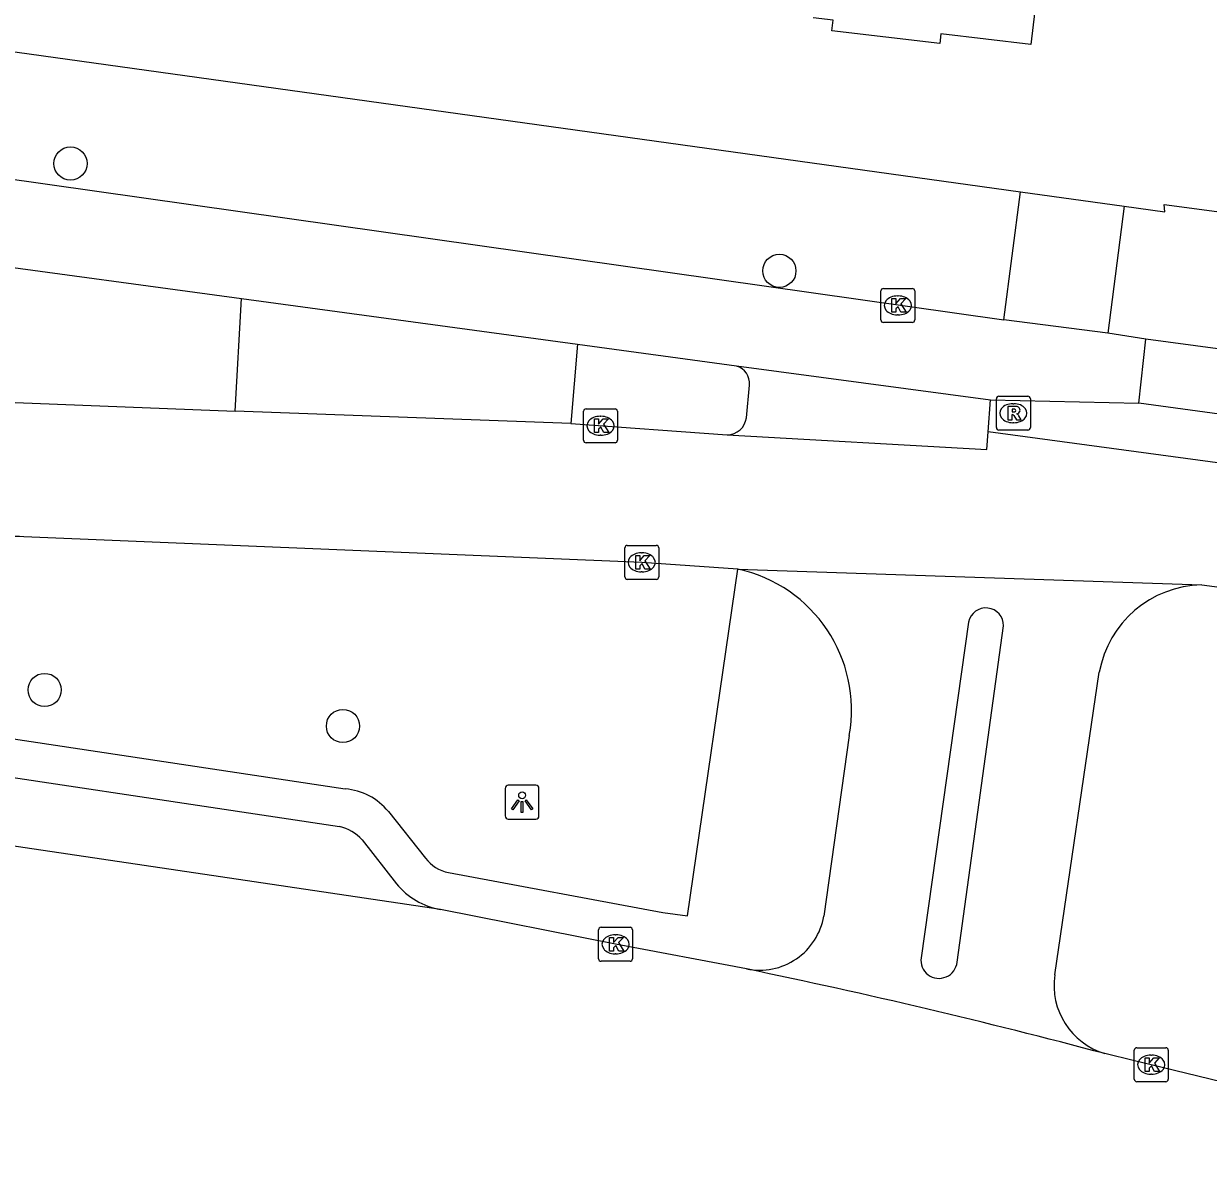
# Model space of a CAD drawing. Extents: x 161696 to 162377, y 380761 to 381673.
# Drawn here: x 161785.73 to 161820.63, y 380813.56 to 380846.95 of the extents above; entities that cross this region are included whole.
import ezdxf

# ---------------------------------------------------------------- set-up
doc = ezdxf.new("R2010")
doc.units = 0
for name, color, linetype in [('IMGEO_Boom', 7, 'Continuous'), ('IMGEO_Fietspad_gesloten', 7, 'Continuous'), ('IMGEO_Kolk', 7, 'Continuous'), ('IMGEO_Lichtpunt', 7, 'Continuous'), ('IMGEO_Pand', 7, 'Continuous'), ('IMGEO_Rijbaan_lokaal_gesloten', 7, 'Continuous'), ('IMGEO_Rijbaan_lokaal_open', 7, 'Continuous'), ('IMGEO_Rioolput', 7, 'Continuous'), ('IMGEO_Verkeerseiland_gesloten', 7, 'Continuous'), ('IMGEO_Voetpad_open', 7, 'Continuous')]:
    doc.layers.add(name, color=color, linetype=linetype)

msp = doc.modelspace()

# ---------------------------------------------------------------- linework, layer by layer
at = {"layer": 'IMGEO_Boom'}
for centre in [(161787.112, 380842.829), (161807.992, 380839.668), (161786.352, 380827.326), (161795.138, 380826.264)]:
    msp.add_circle(centre, 0.489, dxfattribs=at)
at = {"layer": 'IMGEO_Fietspad_gesloten'}
for points in [[(161727.211, 380850.651), (161728.707, 380850.417), (161814.608, 380838.224)], [(161784.037, 380839.954), (161792.152, 380838.855)], [(161817.665, 380837.832), (161814.608, 380838.224)], [(161818.781, 380837.656), (161817.665, 380837.832)], [(161818.579, 380835.777), (161818.781, 380837.656)], [(161802.042, 380837.514), (161806.73, 380836.867)], [(161806.73, 380836.867), (161814.207, 380835.87)]]:
    msp.add_lwpolyline(points, dxfattribs=at)
at = {"layer": 'IMGEO_Kolk'}
for p, q in [((161810.981, 380838.224), (161810.981, 380839.076)), ((161811.056, 380839.15), (161811.908, 380839.15)), ((161811.982, 380839.076), (161811.982, 380838.224)), ((161811.469, 380838.93), (161811.494, 380838.93)), ((161811.492, 380838.37), (161811.467, 380838.37)), ((161811.908, 380838.15), (161811.056, 380838.15)), ((161802.224, 380834.68), (161802.224, 380835.532)), ((161802.299, 380835.606), (161803.151, 380835.606)), ((161803.225, 380835.532), (161803.225, 380834.68)), ((161802.712, 380835.386), (161802.737, 380835.386)), ((161803.151, 380834.606), (161802.299, 380834.606)), ((161802.735, 380834.826), (161802.71, 380834.826)), ((161803.439, 380830.657), (161803.439, 380831.509)), ((161803.514, 380831.583), (161804.366, 380831.583)), ((161803.927, 380831.363), (161803.952, 380831.363)), ((161804.44, 380831.509), (161804.44, 380830.657)), ((161803.95, 380830.803), (161803.925, 380830.803)), ((161804.366, 380830.583), (161803.514, 380830.583)), ((161802.666, 380819.41), (161802.666, 380820.262)), ((161802.741, 380820.336), (161803.593, 380820.336)), ((161803.667, 380820.262), (161803.667, 380819.41)), ((161803.154, 380820.116), (161803.179, 380820.116)), ((161803.177, 380819.556), (161803.152, 380819.556)), ((161803.593, 380819.336), (161802.741, 380819.336)), ((161818.444, 380815.864), (161818.444, 380816.716)), ((161818.519, 380816.79), (161819.371, 380816.79)), ((161819.445, 380816.716), (161819.445, 380815.864)), ((161818.932, 380816.57), (161818.957, 380816.57)), ((161818.955, 380816.01), (161818.93, 380816.01)), ((161819.371, 380815.79), (161818.519, 380815.79))]:
    msp.add_line(p, q, dxfattribs=at)
for points in [[(161810.981, 380838.224), (161810.981, 380839.076)], [(161811.056, 380839.15), (161811.908, 380839.15)], [(161811.982, 380839.076), (161811.982, 380838.224)], [(161811.302, 380838.85), (161811.425, 380838.85), (161811.425, 380838.699), (161811.555, 380838.85), (161811.719, 380838.85), (161811.573, 380838.699), (161811.726, 380838.45), (161811.574, 380838.45), (161811.489, 380838.614), (161811.425, 380838.547), (161811.425, 380838.45), (161811.302, 380838.45), (161811.302, 380838.85)], [(161811.908, 380838.15), (161811.056, 380838.15)], [(161802.224, 380834.68), (161802.224, 380835.532)], [(161802.299, 380835.606), (161803.151, 380835.606)], [(161803.225, 380835.532), (161803.225, 380834.68)], [(161802.545, 380835.306), (161802.668, 380835.306), (161802.668, 380835.155), (161802.798, 380835.306), (161802.962, 380835.306), (161802.816, 380835.155), (161802.969, 380834.906), (161802.817, 380834.906), (161802.732, 380835.07), (161802.668, 380835.003), (161802.668, 380834.906), (161802.545, 380834.906), (161802.545, 380835.306)], [(161803.151, 380834.606), (161802.299, 380834.606)], [(161803.439, 380830.657), (161803.439, 380831.509)], [(161803.514, 380831.583), (161804.366, 380831.583)], [(161804.44, 380831.509), (161804.44, 380830.657)], [(161803.76, 380831.283), (161803.883, 380831.283), (161803.883, 380831.132), (161804.013, 380831.283), (161804.177, 380831.283), (161804.031, 380831.132), (161804.184, 380830.883), (161804.032, 380830.883), (161803.947, 380831.047), (161803.883, 380830.98), (161803.883, 380830.883), (161803.76, 380830.883), (161803.76, 380831.283)], [(161804.366, 380830.583), (161803.514, 380830.583)], [(161802.666, 380819.41), (161802.666, 380820.262)], [(161802.741, 380820.336), (161803.593, 380820.336)], [(161803.667, 380820.262), (161803.667, 380819.41)], [(161802.987, 380820.036), (161803.11, 380820.036), (161803.11, 380819.885), (161803.24, 380820.036), (161803.404, 380820.036), (161803.258, 380819.885), (161803.411, 380819.636), (161803.259, 380819.636), (161803.174, 380819.8), (161803.11, 380819.733), (161803.11, 380819.636), (161802.987, 380819.636), (161802.987, 380820.036)], [(161803.593, 380819.336), (161802.741, 380819.336)], [(161818.444, 380815.864), (161818.444, 380816.716)], [(161818.519, 380816.79), (161819.371, 380816.79)], [(161819.445, 380816.716), (161819.445, 380815.864)], [(161818.765, 380816.49), (161818.888, 380816.49), (161818.888, 380816.339), (161819.018, 380816.49), (161819.182, 380816.49), (161819.036, 380816.339), (161819.189, 380816.09), (161819.037, 380816.09), (161818.952, 380816.254), (161818.888, 380816.187), (161818.888, 380816.09), (161818.765, 380816.09), (161818.765, 380816.49)], [(161819.371, 380815.79), (161818.519, 380815.79)]]:
    msp.add_lwpolyline(points, dxfattribs=at)
for centre, start, end in [((161811.058, 380839.074), 91.552, 178.448), ((161811.058, 380839.074), 91.552, 178.448), ((161811.906, 380839.074), 1.552, 88.448), ((161811.906, 380839.074), 1.552, 88.448), ((161811.058, 380838.226), 181.552, 268.448), ((161811.058, 380838.226), 181.552, 268.448), ((161811.906, 380838.226), 271.552, 358.448), ((161811.906, 380838.226), 271.552, 358.448), ((161802.301, 380835.53), 91.552, 178.448), ((161802.301, 380835.53), 91.552, 178.448), ((161803.149, 380835.53), 1.552, 88.448), ((161803.149, 380835.53), 1.552, 88.448), ((161802.301, 380834.682), 181.552, 268.448), ((161802.301, 380834.682), 181.552, 268.448), ((161803.149, 380834.682), 271.552, 358.448), ((161803.149, 380834.682), 271.552, 358.448), ((161803.516, 380831.507), 91.552, 178.448), ((161803.516, 380831.507), 91.552, 178.448), ((161804.364, 380831.507), 1.552, 88.448), ((161804.364, 380831.507), 1.552, 88.448), ((161803.516, 380830.659), 181.552, 268.448), ((161803.516, 380830.659), 181.552, 268.448), ((161804.364, 380830.659), 271.552, 358.448), ((161804.364, 380830.659), 271.552, 358.448), ((161802.743, 380820.26), 91.552, 178.448), ((161802.743, 380820.26), 91.552, 178.448), ((161803.591, 380820.26), 1.552, 88.448), ((161803.591, 380820.26), 1.552, 88.448), ((161802.743, 380819.412), 181.552, 268.448), ((161802.743, 380819.412), 181.552, 268.448), ((161803.591, 380819.412), 271.552, 358.448), ((161803.591, 380819.412), 271.552, 358.448), ((161818.521, 380816.714), 91.552, 178.448), ((161818.521, 380816.714), 91.552, 178.448), ((161819.369, 380816.714), 1.552, 88.448), ((161819.369, 380816.714), 1.552, 88.448), ((161818.521, 380815.866), 181.552, 268.448), ((161818.521, 380815.866), 181.552, 268.448), ((161819.369, 380815.866), 271.552, 358.448), ((161819.369, 380815.866), 271.552, 358.448)]:
    msp.add_arc(centre, 0.0765, start, end, dxfattribs=at)
for centre, major_axis, ratio, start_param, end_param in [((161811.468, 380838.65), (-0.387, 0.002), 0.722429, 4.712389, 7.853982), ((161811.493, 380838.65), (-0.39, 0.002), 0.717154, 1.570796, 4.712389), ((161802.711, 380835.106), (-0.387, 0.002), 0.722429, 4.712389, 7.853982), ((161802.736, 380835.106), (-0.39, 0.002), 0.717154, 1.570796, 4.712389), ((161803.926, 380831.083), (-0.387, 0.002), 0.722429, 4.712389, 7.853982), ((161803.951, 380831.083), (-0.39, 0.002), 0.717154, 1.570796, 4.712389), ((161803.153, 380819.836), (-0.387, 0.002), 0.722429, 4.712389, 7.853982), ((161803.178, 380819.836), (-0.39, 0.002), 0.717154, 1.570796, 4.712389), ((161818.931, 380816.29), (-0.387, 0.002), 0.722429, 4.712389, 7.853982), ((161818.956, 380816.29), (-0.39, 0.002), 0.717154, 1.570796, 4.712389)]:
    msp.add_ellipse(centre, major_axis=major_axis, ratio=ratio, start_param=start_param, end_param=end_param, dxfattribs=at)
at = {"layer": 'IMGEO_Lichtpunt'}
for p, q in [((161799.915, 380824.426), (161799.915, 380823.619)), ((161799.915, 380824.426), (161799.915, 380823.619)), ((161800.817, 380824.521), (161800.009, 380824.521)), ((161800.817, 380824.521), (161800.009, 380824.521)), ((161800.911, 380823.619), (161800.911, 380824.426)), ((161800.911, 380823.619), (161800.911, 380824.426)), ((161800.009, 380823.525), (161800.817, 380823.525)), ((161800.009, 380823.525), (161800.817, 380823.525))]:
    msp.add_line(p, q, dxfattribs=at)
for points in [[(161800.289, 380824.09), (161800.328, 380824.062), (161800.14, 380823.8), (161800.102, 380823.827), (161800.289, 380824.09)], [(161800.391, 380824.042), (161800.438, 380824.042), (161800.438, 380823.72), (161800.391, 380823.72), (161800.391, 380824.042)], [(161800.501, 380824.062), (161800.539, 380824.089), (161800.726, 380823.827), (161800.687, 380823.799), (161800.501, 380824.062)]]:
    msp.add_lwpolyline(points, dxfattribs=at)
msp.add_circle((161800.414, 380824.224), 0.0994, dxfattribs=at)
for centre, start, end in [((161800.009, 380824.426), 90, 180), ((161800.009, 380824.426), 90, 180), ((161800.817, 380824.426), 0, 90), ((161800.817, 380824.426), 0, 90), ((161800.009, 380823.619), 180, 270), ((161800.009, 380823.619), 180, 270), ((161800.817, 380823.619), 270, 0), ((161800.817, 380823.619), 270, 360)]:
    msp.add_arc(centre, 0.0946, start, end, dxfattribs=at)
at = {"layer": 'IMGEO_Pand'}
msp.add_lwpolyline([(161810.618, 380859.929), (161813.634, 380859.503), (161816.908, 380859.116), (161815.984, 380851.302), (161815.397, 380846.336), (161812.747, 380846.649), (161812.714, 380846.364), (161809.536, 380846.74), (161809.572, 380847.047), (161808.984, 380847.116)], dxfattribs=at)
at = {"layer": 'IMGEO_Rijbaan_lokaal_gesloten'}
for points in [[(161783.485, 380836.096), (161785.483, 380835.791), (161791.966, 380835.54)], [(161801.847, 380835.169), (161791.966, 380835.54)], [(161814.137, 380834.931), (161814.207, 380835.87)], [(161814.207, 380835.87), (161818.579, 380835.777)], [(161889.378, 380826.116), (161818.579, 380835.777)], [(161801.847, 380835.169), (161806.456, 380834.84)], [(161806.456, 380834.84), (161814.099, 380834.411), (161814.137, 380834.931)], [(162234.771, 380780.432), (162229.289, 380780.178), (162226.418, 380780.403), (162192.055, 380785.129), (162178.941, 380786.895), (162173.589, 380787.538), (162153.114, 380788.982), (161814.137, 380834.931)], [(161806.77, 380830.885), (161803.94, 380831.083), (161785.735, 380831.837)], [(161806.77, 380830.885), (161820.431, 380830.418)], [(161820.431, 380830.418), (161834.49, 380828.566)], [(161798.009, 380820.862), (161779.286, 380823.639), (161756.857, 380826.07)], [(161807.026, 380819.109), (161803.167, 380819.836), (161798.009, 380820.862)], [(161825.013, 380814.669), (161822.059, 380815.531), (161818.945, 380816.29), (161818.454, 380816.408), (161817.58, 380816.615)]]:
    msp.add_lwpolyline(points, dxfattribs=at)
for centre, radius, start, end in [((161785.276, 380821.429), 10.418, 87.4761, 98.6357), ((161767.206, 380627.021), 196.172, 75.12052, 78.28832)]:
    msp.add_arc(centre, radius, start, end, dxfattribs=at)
at = {"layer": 'IMGEO_Rijbaan_lokaal_open'}
for points in [[(161791.966, 380835.54), (161792.152, 380838.855)], [(161792.152, 380838.855), (161802.042, 380837.514)], [(161802.042, 380837.514), (161801.847, 380835.169)], [(161813.566, 380829.326), (161812.164, 380819.44)], [(161813.227, 380819.313), (161814.595, 380829.213)], [(161816.102, 380818.933), (161817.414, 380827.846)], [(161810.051, 380825.989), (161809.302, 380820.666)]]:
    msp.add_lwpolyline(points, dxfattribs=at)
for centre, radius, start, end in [((161805.866, 380826.732), 4.25, 349.9322, 77.723), ((161820.492, 380827.291), 3.128, 91.1231, 169.7722), ((161814.075, 380829.222), 0.52, 359.0457, 168.4206), ((161807.404, 380820.998), 1.927, 258.6802, 350.0715), ((161812.694, 380819.368), 0.535, 172.2692, 354.1048), ((161818.183, 380818.63), 2.103, 171.7175, 253.3272)]:
    msp.add_arc(centre, radius, start, end, dxfattribs=at)
at = {"layer": 'IMGEO_Rioolput'}
for p, q in [((161814.383, 380835.051), (161814.383, 380835.903)), ((161814.458, 380835.977), (161815.31, 380835.977)), ((161815.384, 380835.903), (161815.384, 380835.051)), ((161814.871, 380835.757), (161814.896, 380835.757)), ((161814.894, 380835.197), (161814.869, 380835.197)), ((161815.31, 380834.977), (161814.458, 380834.977))]:
    msp.add_line(p, q, dxfattribs=at)
for points in [[(161814.383, 380835.051), (161814.383, 380835.903)], [(161814.458, 380835.977), (161815.31, 380835.977)], [(161815.384, 380835.903), (161815.384, 380835.051)], [(161814.972, 380835.675), (161814.72, 380835.677), (161814.72, 380835.277)], [(161814.898, 380835.596), (161814.844, 380835.596), (161814.844, 380835.515)], [(161814.72, 380835.277), (161814.844, 380835.277), (161814.844, 380835.439), (161814.855, 380835.439)], [(161814.844, 380835.515), (161814.896, 380835.515)], [(161814.902, 380835.41), (161814.973, 380835.277), (161815.113, 380835.277), (161815.048, 380835.403)], [(161815.31, 380834.977), (161814.458, 380834.977)]]:
    msp.add_lwpolyline(points, dxfattribs=at)
for centre, radius, start, end in [((161814.46, 380835.901), 0.0765, 91.552, 178.448), ((161814.46, 380835.901), 0.0765, 91.552, 178.448), ((161815.308, 380835.901), 0.0765, 1.552, 88.448), ((161815.308, 380835.901), 0.0765, 1.552, 88.448), ((161814.904, 380835.5), 0.0964, 77.0061, 93.1865), ((161814.918, 380835.557), 0.0378, 276.6634, 79.6772), ((161814.971, 380835.565), 0.109, 350.3612, 89.416), ((161814.969, 380835.565), 0.112, 277.5842, 350.9817), ((161814.854, 380835.386), 0.0533, 26.0293, 88.6989), ((161814.88, 380835.704), 0.19, 274.7715, 282.9687), ((161814.953, 380835.35), 0.108, 29.5134, 73.7905), ((161814.46, 380835.053), 0.0765, 181.552, 268.448), ((161814.46, 380835.053), 0.0765, 181.552, 268.448), ((161815.308, 380835.053), 0.0765, 271.552, 358.448), ((161815.308, 380835.053), 0.0765, 271.552, 358.448)]:
    msp.add_arc(centre, radius, start, end, dxfattribs=at)
for centre, major_axis, ratio, start_param, end_param in [((161814.87, 380835.477), (-0.387, 0.002), 0.722429, 4.712389, 7.853982), ((161814.895, 380835.477), (-0.39, 0.002), 0.717154, 1.570796, 4.712389)]:
    msp.add_ellipse(centre, major_axis=major_axis, ratio=ratio, start_param=start_param, end_param=end_param, dxfattribs=at)
at = {"layer": 'IMGEO_Verkeerseiland_gesloten'}
msp.add_lwpolyline([(161807.019, 380835.343), (161807.112, 380836.303)], dxfattribs=at)
for centre, radius, start, end in [((161806.569, 380836.346), 0.545, 355.4303, 72.7897), ((161806.45, 380835.414), 0.574, 270.6456, 352.9114)]:
    msp.add_arc(centre, radius, start, end, dxfattribs=at)
at = {"layer": 'IMGEO_Voetpad_open'}
for points in [[(161723.616, 380854.735), (161815.09, 380842)], [(161814.608, 380838.224), (161815.09, 380842)], [(161815.09, 380842), (161818.146, 380841.574)], [(161818.146, 380841.574), (161817.665, 380837.832)], [(161818.146, 380841.574), (161819.348, 380841.407), (161819.323, 380841.622), (161837.528, 380839.198)], [(161836.995, 380835.21), (161818.781, 380837.656)], [(161798.246, 380821.95), (161804.557, 380820.776), (161805.291, 380820.674), (161806.77, 380830.885)], [(161760.288, 380827.82), (161778.194, 380825.773), (161779.754, 380825.592), (161781.176, 380825.391), (161795.041, 380823.308)], [(161778.35, 380826.884), (161780.025, 380826.7), (161781.325, 380826.507), (161795.206, 380824.413)], [(161796.475, 380823.744), (161797.569, 380822.372)], [(161795.701, 380822.917), (161796.714, 380821.621)]]:
    msp.add_lwpolyline(points, dxfattribs=at)
for centre, radius, start, end in [((161795.061, 380822.6), 1.819, 38.9793, 85.4254), ((161794.694, 380821.97), 1.382, 43.2476, 75.4654), ((161798.447, 380823.027), 1.095, 216.7079, 259.4184), ((161798.381, 380822.981), 2.152, 219.2096, 260.0412)]:
    msp.add_arc(centre, radius, start, end, dxfattribs=at)

doc.saveas('drawing.dxf')
